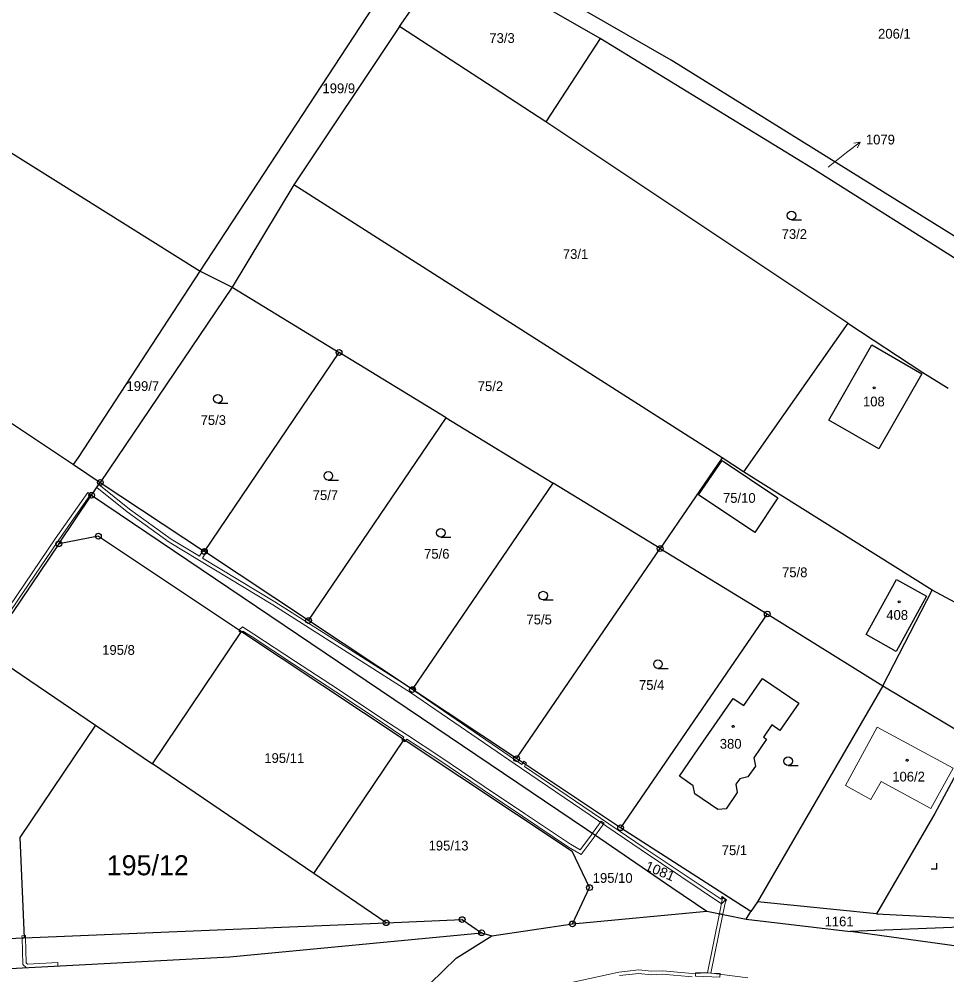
# Model space of a CAD drawing. Extents: x -694609 to -690140, y -1033292 to -1029794.
# Drawn here: x -693119.3 to -692957.6, y -1031245.2 to -1031078.6 of the extents above; entities that cross this region are included whole.
import ezdxf
from ezdxf.enums import TextEntityAlignment as Align

# ---------------------------------------------------------------- set-up
doc = ezdxf.new("R2010")
doc.units = 0
doc.header["$LTSCALE"] = 0.68
for name, color, linetype, lineweight in [('1', 7, 'Continuous', 25), ('13', 7, 'Continuous', 13), ('3', 7, 'Continuous', 25), ('4', 7, 'Continuous', 13), ('5', 7, 'Continuous', 25), ('7', 7, 'Continuous', 13), ('8', 7, 'Continuous', 25)]:
    doc.layers.add(name, color=color, linetype=linetype, lineweight=lineweight)
doc.layers.add('2', color=7, linetype='Continuous')

msp = doc.modelspace()

# ---------------------------------------------------------------- linework, layer by layer
at = {"layer": '1'}
for p, q in [((-693087.76, -1031122.58), (-693049.43, -1031064)), ((-693005.7, -1031085.79), (-693042.29, -1031064.64)), ((-693053.05, -1031079.91), (-693044.03, -1031067.11)), ((-693018.06, -1031082.02), (-693044.03, -1031067.11)), ((-693053.05, -1031079.91), (-693071.46, -1031107.51)), ((-693027.55, -1031096.52), (-693053.05, -1031079.91)), ((-693018.06, -1031082.02), (-693027.55, -1031096.52)), ((-692981.03, -1031104.69), (-693018.06, -1031082.02)), ((-692943.64, -1031124.36), (-693005.7, -1031085.79)), ((-692974.9, -1031131.66), (-693027.55, -1031096.52)), ((-692946.41, -1031126.6), (-692981.03, -1031104.69)), ((-693071.46, -1031107.51), (-693082.21, -1031125.35)), ((-692996.79, -1031155.12), (-693071.46, -1031107.51)), ((-693108.99, -1031155.03), (-693087.76, -1031122.58)), ((-693082.21, -1031125.35), (-693105.17, -1031159.38)), ((-693082.21, -1031125.35), (-693063.56, -1031136.75)), ((-692974.9, -1031131.66), (-692993.06, -1031157.55)), ((-692974.9, -1031131.66), (-692961.81, -1031140.22)), ((-692978.22, -1031148.56), (-692970.72, -1031135.42)), ((-692970.72, -1031135.42), (-692961.98, -1031140.47)), ((-693087.03, -1031171.42), (-693063.56, -1031136.75)), ((-693044.9, -1031148.13), (-693063.56, -1031136.75)), ((-692961.98, -1031140.47), (-692969.51, -1031153.51)), ((-692961.81, -1031140.22), (-692957.43, -1031142.98)), ((-693123.6, -1031147.13), (-693109.83, -1031156.28)), ((-693068.89, -1031183.46), (-693044.9, -1031148.13)), ((-693044.9, -1031148.13), (-693026.26, -1031159.54)), ((-692969.51, -1031153.51), (-692978.22, -1031148.56)), ((-693109.83, -1031156.28), (-693108.99, -1031155.03)), ((-692996.79, -1031155.12), (-693007.6, -1031170.93)), ((-693000.94, -1031161.57), (-692996.81, -1031155.54)), ((-692996.81, -1031155.54), (-692987.08, -1031162.07)), ((-692993.06, -1031157.55), (-692996.79, -1031155.12)), ((-693109.83, -1031156.28), (-693105.17, -1031159.38)), ((-692960.18, -1031178.18), (-692993.06, -1031157.55)), ((-693106.68, -1031161.62), (-693105.17, -1031159.38)), ((-693105.17, -1031159.38), (-693087.03, -1031171.42)), ((-693050.76, -1031195.5), (-693026.26, -1031159.54)), ((-693007.6, -1031170.93), (-693026.26, -1031159.54)), ((-693112.4, -1031170.1), (-693106.68, -1031161.62)), ((-693106.68, -1031161.62), (-693018.13, -1031221.39)), ((-692991.11, -1031168.13), (-693000.94, -1031161.57)), ((-692987.08, -1031162.07), (-692991.11, -1031168.13)), ((-693105.51, -1031168.76), (-693112.4, -1031170.1)), ((-693105.51, -1031168.76), (-693080.54, -1031185.36)), ((-693112.4, -1031170.1), (-693120.58, -1031182.22)), ((-693068.89, -1031183.46), (-693087.03, -1031171.42)), ((-692971.73, -1031185.92), (-692966.42, -1031176.29)), ((-692966.42, -1031176.29), (-692961.2, -1031179.21)), ((-692968.81, -1031194.86), (-692960.18, -1031178.18)), ((-692961.2, -1031179.21), (-692966.48, -1031188.85)), ((-692951.79, -1031182.73), (-692960.18, -1031178.18)), ((-692988.94, -1031182.32), (-693014.49, -1031219.58)), ((-692988.94, -1031182.32), (-692968.81, -1031194.86)), ((-693050.76, -1031195.5), (-693068.89, -1031183.46)), ((-693096.1, -1031208.42), (-693080.54, -1031185.36)), ((-693080.54, -1031185.36), (-693052.2, -1031204.21)), ((-692966.48, -1031188.85), (-692971.73, -1031185.92)), ((-693125, -1031188.77), (-693105.98, -1031201.7)), ((-692993.02, -1031198.29), (-692989.75, -1031193.57)), ((-692989.75, -1031193.57), (-692983.42, -1031197.86)), ((-693032.62, -1031207.53), (-693050.76, -1031195.5)), ((-692968.81, -1031194.86), (-692990.66, -1031232.5)), ((-692968.81, -1031194.86), (-692952.89, -1031204.36)), ((-693000.96, -1031205.81), (-692994.88, -1031197.02)), ((-692994.88, -1031197.02), (-692993.02, -1031198.29)), ((-692983.42, -1031197.86), (-692986.72, -1031202.61)), ((-693105.98, -1031201.7), (-693096.1, -1031208.42)), ((-692988.13, -1031201.63), (-692989.59, -1031203.78)), ((-692986.72, -1031202.61), (-692988.13, -1031201.63)), ((-693067.95, -1031227.56), (-693052.2, -1031204.21)), ((-693052.2, -1031204.21), (-693022.91, -1031223.68)), ((-692989.08, -1031204.16), (-692991.26, -1031207.4)), ((-692989.59, -1031203.78), (-692989.08, -1031204.16)), ((-693004.23, -1031210.58), (-693000.96, -1031205.81)), ((-693014.49, -1031219.58), (-693032.62, -1031207.53)), ((-692991.26, -1031207.4), (-692991.01, -1031208.82)), ((-693067.95, -1031227.56), (-693096.1, -1031208.42)), ((-692991.01, -1031208.82), (-692992.33, -1031210.7)), ((-693001.85, -1031212.24), (-693004.23, -1031210.58)), ((-692993.72, -1031211.02), (-692994.43, -1031212)), ((-692992.33, -1031210.7), (-692993.72, -1031211.02)), ((-692956.08, -1031210.31), (-692959.72, -1031217.1)), ((-693001.58, -1031213.69), (-693001.85, -1031212.24)), ((-692994.43, -1031212), (-692994.19, -1031213.41)), ((-692997.54, -1031216.42), (-693001.58, -1031213.69)), ((-692994.19, -1031213.41), (-692996.1, -1031216.27)), ((-692996.1, -1031216.27), (-692997.54, -1031216.42)), ((-692959.72, -1031217.1), (-692969.9, -1031234.55)), ((-692991.79, -1031234.19), (-693014.49, -1031219.58)), ((-693018.13, -1031221.39), (-693005.55, -1031229.99)), ((-693019.92, -1031230.01), (-693022.91, -1031223.68)), ((-693055.36, -1031236.12), (-693067.95, -1031227.56)), ((-693022.89, -1031236.34), (-693019.92, -1031230.01)), ((-693005.55, -1031229.99), (-692999.49, -1031234.09)), ((-692990.66, -1031232.5), (-692991.79, -1031234.19)), ((-692969.9, -1031234.55), (-692990.66, -1031232.5)), ((-693022.89, -1031236.34), (-692999.49, -1031234.09)), ((-692999.49, -1031234.09), (-692992.62, -1031235.48)), ((-692992.62, -1031235.48), (-692991.79, -1031234.19)), ((-692969.9, -1031234.55), (-692953.78, -1031235.37)), ((-693055.36, -1031236.12), (-693042.11, -1031235.57)), ((-693042.11, -1031235.57), (-693038.72, -1031237.87)), ((-692992.62, -1031235.48), (-692974.43, -1031237.64)), ((-693082.57, -1031242.07), (-693038.72, -1031237.87)), ((-693038.72, -1031237.87), (-693036.91, -1031238.41)), ((-693036.91, -1031238.41), (-693022.89, -1031236.34)), ((-692947.73, -1031236.57), (-692974.43, -1031237.64)), ((-692951.01, -1031240.92), (-692974.43, -1031237.64)), ((-693043.14, -1031242.3), (-693036.91, -1031238.41)), ((-693126.74, -1031244.44), (-693082.57, -1031242.07)), ((-693047.66, -1031246.74), (-693043.14, -1031242.3))]:
    msp.add_line(p, q, dxfattribs=at)
for points in [[(-693264.29, -1031011.93), (-693087.76, -1031122.58), (-693082.21, -1031125.35)], [(-693032.62, -1031207.53), (-693007.6, -1031170.93), (-692988.94, -1031182.32)], [(-693105.98, -1031201.7), (-693119.18, -1031221.25), (-693118.45, -1031238.73)], [(-693144.62, -1031239.81), (-693118.45, -1031238.73), (-693055.36, -1031236.12)]]:
    msp.add_lwpolyline(points, dxfattribs=at)
at = {"layer": '13'}
for points in [[(-693106.86, -1031161.49), (-693107.34, -1031161.14), (-693113.01, -1031169.23), (-693120.92, -1031180.9), (-693124.33, -1031178.62), (-693124.8, -1031178.47), (-693124.97, -1031178.72), (-693123.49, -1031179.9), (-693120.76, -1031181.72), (-693112.51, -1031169.57)], [(-693105.44, -1031159.78), (-693105.78, -1031160.28), (-693100.47, -1031164.52), (-693093.16, -1031169.78), (-693075.08, -1031180.73), (-693051.14, -1031196.03), (-693031.79, -1031209.24), (-693010.89, -1031223.45), (-692996.89, -1031232.81), (-692996.24, -1031232.15), (-692996.66, -1031231.73), (-692996.97, -1031232.03), (-693010.55, -1031222.95), (-693031.23, -1031208.89), (-693031.05, -1031208.57), (-693031.56, -1031208.24), (-693031.73, -1031208.55), (-693050.51, -1031195.67), (-693050.34, -1031195.42), (-693050.59, -1031195.25), (-693050.84, -1031195.09), (-693051.01, -1031195.33), (-693051.89, -1031194.75), (-693074.76, -1031180.21), (-693087.39, -1031172.57), (-693086.78, -1031171.59), (-693086.61, -1031171.34), (-693086.86, -1031171.17), (-693087.11, -1031171.01), (-693087.28, -1031171.25), (-693087.91, -1031172.26), (-693092.82, -1031169.28), (-693100.11, -1031164.04)], [(-693051.93, -1031204.39), (-693051.73, -1031204.12), (-693046.34, -1031207.64), (-693038.62, -1031212.87), (-693031.57, -1031217.58), (-693023.56, -1031222.94), (-693021.39, -1031224.21), (-693019.28, -1031221.42), (-693018.89, -1031220.88), (-693017.39, -1031218.75), (-693017.87, -1031218.41), (-693019.39, -1031220.54), (-693019.76, -1031221.06), (-693021.55, -1031223.43), (-693023.24, -1031222.44), (-693031.23, -1031217.08), (-693038.28, -1031212.37), (-693046, -1031207.14), (-693051.64, -1031203.46), (-693055.91, -1031200.62), (-693063.83, -1031195.36), (-693071.18, -1031190.59), (-693078.41, -1031185.82), (-693080.38, -1031184.58), (-693080.96, -1031185.08), (-693080.54, -1031185.36), (-693080.32, -1031185.32), (-693078.73, -1031186.32), (-693071.5, -1031191.09), (-693064.15, -1031195.86), (-693056.25, -1031201.12), (-693052.25, -1031203.78), (-693052.45, -1031204.04), (-693052.2, -1031204.21)], [(-693080.96, -1031185.08), (-693080.99, -1031185.35), (-693080.68, -1031185.56), (-693080.54, -1031185.36)], [(-693052.34, -1031204.41), (-693052.2, -1031204.21), (-693052.45, -1031204.04), (-693052.6, -1031204.24)], [(-693052.34, -1031204.41), (-693052.06, -1031204.59), (-693051.93, -1031204.39), (-693052.2, -1031204.21)], [(-693031.56, -1031208.24), (-693031.05, -1031208.57), (-693030.89, -1031208.32), (-693031.39, -1031207.99)], [(-692996.69, -1031234.66), (-692996.24, -1031232.44), (-692996.02, -1031232.12), (-692996.8, -1031231.57), (-692996.91, -1031231.74), (-692996.74, -1031231.86), (-692997.28, -1031234.54)], [(-692997.18, -1031245.6), (-692997.14, -1031245), (-692998.77, -1031244.9), (-692996.69, -1031234.66), (-692997.28, -1031234.54), (-692999.37, -1031244.88), (-693001.43, -1031244.86), (-693001.43, -1031245.46)], [(-693118.82, -1031238.39), (-693118.81, -1031238.74), (-693118.45, -1031238.73), (-693118.46, -1031238.38)], [(-693118.68, -1031243.41), (-693118.02, -1031243.97), (-693112.59, -1031243.68), (-693112.6, -1031243.06), (-693117.86, -1031243.32), (-693118.08, -1031243.13), (-693118.21, -1031238.72), (-693118.22, -1031238.37), (-693118.46, -1031238.38), (-693118.45, -1031238.73), (-693118.81, -1031238.74)]]:
    msp.add_lwpolyline(points, close=True, dxfattribs=at)
for points in [[(-693011.3, -1031244.36), (-693014.79, -1031244.73), (-693023.56, -1031246.67)], [(-692992.34, -1031245.72), (-692999.12, -1031244.88), (-693002, -1031244.95), (-693007.16, -1031244.48), (-693009.17, -1031244.59), (-693011.3, -1031244.36)], [(-693014.69, -1031245.32), (-693011.3, -1031244.96), (-693009.17, -1031245.19), (-693007.17, -1031245.08), (-693002.02, -1031245.55)]]:
    msp.add_lwpolyline(points, dxfattribs=at)
at = {"layer": '3'}
for p, q in [((-692984.713, -1031113.63), (-692982.963, -1031113.63)), ((-693084.683, -1031145.59), (-693082.933, -1031145.59)), ((-693065.433, -1031158.98), (-693063.683, -1031158.98)), ((-693045.813, -1031168.91), (-693044.063, -1031168.91)), ((-693027.973, -1031179.87), (-693026.223, -1031179.87)), ((-693007.983, -1031191.82), (-693006.233, -1031191.82)), ((-692985.313, -1031208.7), (-692983.563, -1031208.7))]:
    msp.add_line(p, q, dxfattribs=at)
msp.add_lwpolyline([(-692960.371, -1031226.72), (-692959.37, -1031226.72), (-692959.37, -1031225.72)], dxfattribs=at)
for centre in [(-692984.7129, -1031112.8798), (-693084.6829, -1031144.8398), (-693065.4329, -1031158.2298), (-693045.8129, -1031168.1598), (-693027.9729, -1031179.1198), (-693007.9829, -1031191.0698), (-692985.3129, -1031207.9498)]:
    msp.add_circle(centre, 0.75, dxfattribs=at)
at = {"layer": '4'}
for p, q in [((-692969.81, -1031202.02), (-692975.3, -1031212.2)), ((-692969.81, -1031202.02), (-692956.54, -1031209.21)), ((-692956.54, -1031209.21), (-692960.42, -1031216.23)), ((-692975.3, -1031212.2), (-692970.88, -1031214.65)), ((-692969.08, -1031211.49), (-692970.88, -1031214.65)), ((-692969.08, -1031211.49), (-692960.42, -1031216.23))]:
    msp.add_line(p, q, dxfattribs=at)
at = {"layer": '5'}
for centre in [(-692970.2868, -1031142.9092), (-692965.9368, -1031180.2092), (-692994.8968, -1031201.8992), (-692964.5668, -1031207.8192)]:
    msp.add_circle(centre, 0.175, dxfattribs=at)
at = {"layer": '7'}
msp.add_line((-692972.755, -1031100.062), (-692973.853, -1031100.284), dxfattribs=at)
msp.add_lwpolyline([(-692978.35, -1031104.43), (-692975.12, -1031101.91), (-692972.755, -1031100.062), (-692973.236, -1031101.074)], dxfattribs=at)
at = {"layer": '8'}
for centre, radius in [((-693063.56, -1031136.7499), 0.5), ((-693063.56, -1031136.7499), 0.0303), ((-693105.17, -1031159.3799), 0.5), ((-693105.17, -1031159.3799), 0.0303), ((-693106.68, -1031161.6199), 0.5), ((-693106.68, -1031161.6199), 0.0303), ((-693105.51, -1031168.7599), 0.5), ((-693105.51, -1031168.7599), 0.0303), ((-693112.4, -1031170.0999), 0.5), ((-693112.4, -1031170.0999), 0.0303), ((-693087.03, -1031171.4199), 0.5), ((-693007.6, -1031170.9299), 0.5), ((-693007.6, -1031170.9299), 0.0303), ((-693087.03, -1031171.4199), 0.0303), ((-692988.94, -1031182.3199), 0.5), ((-692988.94, -1031182.3199), 0.0303), ((-693068.89, -1031183.4599), 0.5), ((-693068.89, -1031183.4599), 0.0303), ((-693050.76, -1031195.4999), 0.5), ((-693050.76, -1031195.4999), 0.0303), ((-693032.62, -1031207.5299), 0.5), ((-693032.62, -1031207.5299), 0.0303), ((-693014.49, -1031219.5799), 0.5), ((-693014.49, -1031219.5799), 0.0303), ((-693019.92, -1031230.0099), 0.5), ((-693019.92, -1031230.0099), 0.0303), ((-693055.36, -1031236.1199), 0.5), ((-693055.36, -1031236.1199), 0.0303), ((-693042.11, -1031235.5699), 0.5), ((-693042.11, -1031235.5699), 0.0303), ((-693022.89, -1031236.3399), 0.5), ((-693038.72, -1031237.8699), 0.5), ((-693038.72, -1031237.8699), 0.0303), ((-693022.89, -1031236.3399), 0.0303)]:
    msp.add_circle(centre, radius, dxfattribs=at)

# ---------------------------------------------------------------- texts
at = {"layer": '2'}
for s, p in [('73/3', (-693035.159, -1031082.795)), ('206/1', (-692966.78, -1031082.045)), ('199/9', (-693063.61, -1031091.555)), ('73/2', (-692984.219, -1031116.955)), ('73/1', (-693022.349, -1031120.445)), ('199/7', (-693097.76, -1031143.445)), ('75/2', (-693037.179, -1031143.465)), ('108', (-692970.359, -1031146.135)), ('75/3', (-693085.479, -1031149.375)), ('75/7', (-693065.939, -1031162.465)), ('75/10', (-692993.81, -1031162.945)), ('75/6', (-693046.529, -1031172.685)), ('75/8', (-692984.149, -1031175.905)), ('75/5', (-693028.689, -1031184.135)), ('408', (-692966.299, -1031183.335)), ('75/4', (-693009.079, -1031195.545)), ('106/2', (-692964.31, -1031211.515)), ('75/1', (-692994.659, -1031224.345)), ('195/10', (-693015.88, -1031229.175)), ('1161', (-692976.42, -1031236.755))]:
    msp.add_text(s, height=1.7, dxfattribs=at).set_placement(p, align=Align.CENTER)
for s, height, p in [('1079', 1.7, (-692971.75, -1031100.485)), ('195/8', 1.7, (-693104.84, -1031189.435)), ('380', 1.7, (-692997.21, -1031205.795)), ('195/11', 1.7, (-693076.59, -1031208.275)), ('195/13', 1.7, (-693047.96, -1031223.535)), ('195/12', 3.5, (-693104.06, -1031227.855))]:
    msp.add_text(s, height=height, dxfattribs=at).set_placement(p)
at = {"layer": '2', "width": 1.05}
msp.add_text('1081', height=1.7, rotation=337, dxfattribs=at).set_placement((-693007.9461, -1031227.9029), align=Align.CENTER)

doc.saveas('drawing.dxf')
